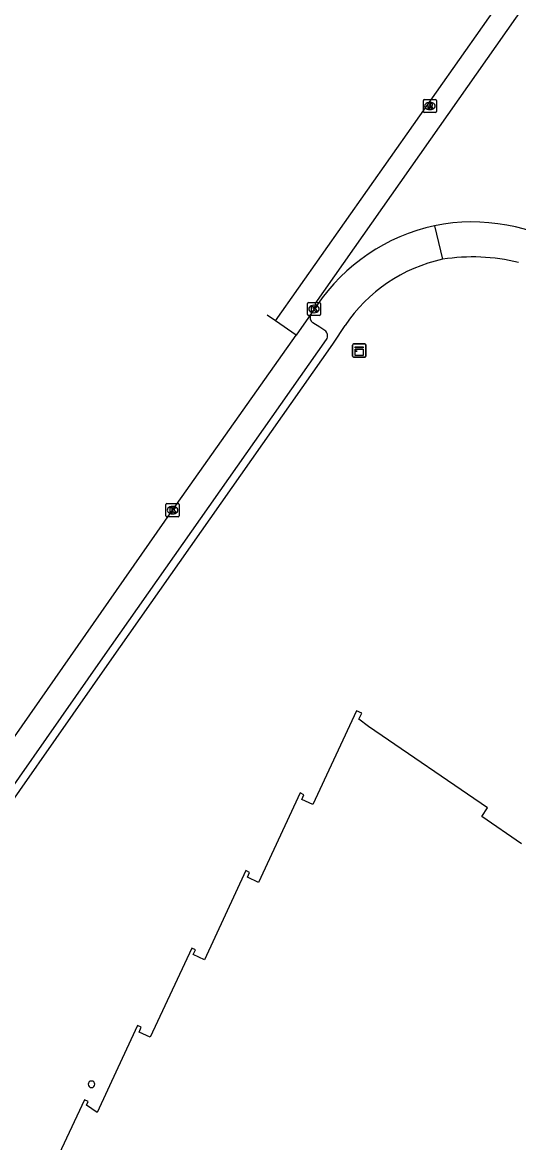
# Model space of a CAD drawing. Extents: x 155018 to 156648, y 383980 to 385733.
# Drawn here: x 155174.8 to 155212.6, y 385106.9 to 385192.1 of the extents above; entities that cross this region are included whole.
import ezdxf

# ---------------------------------------------------------------- set-up
doc = ezdxf.new("R2010")
doc.units = 0
for name, color, linetype in [('IMGEO_Kast', 7, 'Continuous'), ('IMGEO_Kolk', 7, 'Continuous'), ('IMGEO_Pand', 7, 'Continuous'), ('IMGEO_Rijbaan_lokaal_gesloten', 7, 'Continuous'), ('IMGEO_Rioolput', 7, 'Continuous'), ('IMGEO_Voetpad_open', 7, 'Continuous')]:
    doc.layers.add(name, color=color, linetype=linetype)

msp = doc.modelspace()

# ---------------------------------------------------------------- linework, layer by layer
at = {"layer": 'IMGEO_Kast'}
for p, q in [((155199.944, 385166.718), (155199.944, 385167.559)), ((155199.944, 385167.559), (155199.944, 385166.718)), ((155200.019, 385167.643), (155200.86, 385167.643)), ((155200.86, 385167.643), (155200.019, 385167.643)), ((155200.944, 385167.568), (155200.944, 385166.727)), ((155200.944, 385166.727), (155200.944, 385167.568)), ((155200.869, 385166.643), (155200.028, 385166.643)), ((155200.028, 385166.643), (155200.869, 385166.643))]:
    msp.add_line(p, q, dxfattribs=at)
for points in [[(155200.139, 385167.433), (155200.739, 385167.433), (155200.739, 385167.348), (155200.139, 385167.348), (155200.139, 385167.433)], [(155200.139, 385167.258), (155200.739, 385167.258), (155200.739, 385166.769), (155200.139, 385166.769), (155200.139, 385167.258)]]:
    msp.add_lwpolyline(points, dxfattribs=at)
msp.add_circle((155200.223, 385167.107), 0.0377, dxfattribs=at)
for centre, start, end in [((155200.022, 385167.565), 92.4484, 184.28452), ((155200.022, 385167.565), 92.4484, 184.28452), ((155200.866, 385167.565), 2.4484, 94.28452), ((155200.866, 385167.565), 2.4484, 94.28452), ((155200.022, 385166.721), 182.4484, 274.28452), ((155200.022, 385166.721), 182.4484, 274.28452), ((155200.866, 385166.721), 272.4484, 4.28452), ((155200.866, 385166.721), 272.4484, 4.28452)]:
    msp.add_arc(centre, 0.0779, start, end, dxfattribs=at)
at = {"layer": 'IMGEO_Kolk'}
for p, q in [((155196.505, 385169.875), (155196.505, 385170.727)), ((155196.58, 385170.801), (155197.432, 385170.801)), ((155197.016, 385170.021), (155196.991, 385170.021)), ((155196.993, 385170.581), (155197.018, 385170.581)), ((155197.506, 385170.727), (155197.506, 385169.875)), ((155197.432, 385169.801), (155196.58, 385169.801)), ((155185.828, 385155.512), (155186.68, 385155.512)), ((155185.753, 385154.586), (155185.753, 385155.438)), ((155186.264, 385154.732), (155186.239, 385154.732)), ((155186.241, 385155.292), (155186.266, 385155.292)), ((155186.754, 385155.438), (155186.754, 385154.586)), ((155186.68, 385154.512), (155185.828, 385154.512))]:
    msp.add_line(p, q, dxfattribs=at)
for points in [[(155196.505, 385169.875), (155196.505, 385170.727)], [(155196.58, 385170.801), (155197.432, 385170.801)], [(155196.826, 385170.501), (155196.949, 385170.501), (155196.949, 385170.35), (155197.079, 385170.501), (155197.243, 385170.501), (155197.097, 385170.35), (155197.25, 385170.101), (155197.098, 385170.101), (155197.013, 385170.265), (155196.949, 385170.198), (155196.949, 385170.101), (155196.826, 385170.101), (155196.826, 385170.501)], [(155197.506, 385170.727), (155197.506, 385169.875)], [(155197.432, 385169.801), (155196.58, 385169.801)], [(155185.828, 385155.512), (155186.68, 385155.512)], [(155185.753, 385154.586), (155185.753, 385155.438)], [(155186.074, 385155.212), (155186.197, 385155.212), (155186.197, 385155.061), (155186.327, 385155.212), (155186.491, 385155.212), (155186.345, 385155.061), (155186.498, 385154.812), (155186.346, 385154.812), (155186.261, 385154.976), (155186.197, 385154.909), (155186.197, 385154.812), (155186.074, 385154.812), (155186.074, 385155.212)], [(155186.754, 385155.438), (155186.754, 385154.586)], [(155186.68, 385154.512), (155185.828, 385154.512)]]:
    msp.add_lwpolyline(points, dxfattribs=at)
for centre, start, end in [((155196.582, 385170.725), 91.55205, 178.44795), ((155196.582, 385170.725), 91.55205, 178.44795), ((155197.43, 385170.725), 1.55205, 88.44795), ((155197.43, 385170.725), 1.55205, 88.44795), ((155196.582, 385169.877), 181.55205, 268.44795), ((155196.582, 385169.877), 181.55205, 268.44795), ((155197.43, 385169.877), 271.55205, 358.44795), ((155197.43, 385169.877), 271.55205, 358.44795), ((155185.83, 385155.436), 91.55205, 178.44795), ((155185.83, 385155.436), 91.55205, 178.44795), ((155186.678, 385155.436), 1.55205, 88.44795), ((155186.678, 385155.436), 1.55205, 88.44795), ((155185.83, 385154.588), 181.55205, 268.44795), ((155185.83, 385154.588), 181.55205, 268.44795), ((155186.678, 385154.588), 271.55205, 358.44795), ((155186.678, 385154.588), 271.55205, 358.44795)]:
    msp.add_arc(centre, 0.0765, start, end, dxfattribs=at)
for centre, major_axis, ratio, start_param, end_param in [((155196.992, 385170.301), (-0.387, 0.002), 0.722429, 4.712389, 7.853982), ((155197.017, 385170.301), (-0.39, 0.002), 0.717154, 1.570796, 4.712389), ((155186.24, 385155.012), (-0.387, 0.002), 0.722429, 4.712389, 7.853982), ((155186.265, 385155.012), (-0.39, 0.002), 0.717154, 1.570796, 4.712389)]:
    msp.add_ellipse(centre, major_axis=major_axis, ratio=ratio, start_param=start_param, end_param=end_param, dxfattribs=at)
at = {"layer": 'IMGEO_Pand'}
msp.add_lwpolyline([(155212.777, 385129.64), (155209.759, 385131.74), (155210.205, 385132.379), (155201.157, 385138.562), (155200.414, 385139.114), (155200.63, 385139.574), (155200.235, 385139.758), (155196.928, 385132.628), (155196.076, 385133.023), (155196.244, 385133.387), (155195.954, 385133.522), (155192.798, 385126.719), (155191.945, 385127.115), (155192.114, 385127.478), (155191.823, 385127.614), (155188.68, 385120.837), (155187.828, 385121.232), (155187.996, 385121.595), (155187.706, 385121.732), (155184.559, 385114.946), (155183.706, 385115.342), (155183.874, 385115.705), (155183.584, 385115.84), (155182.093, 385112.627), (155180.516, 385109.227), (155179.721, 385109.784), (155179.829, 385110.056), (155179.564, 385110.187), (155176.273, 385103.179)], dxfattribs=at)
for start, end in [(90, 270), (270, 90)]:
    msp.add_arc((155180.088, 385111.372), 0.25, start, end, dxfattribs=at)
at = {"layer": 'IMGEO_Rijbaan_lokaal_gesloten'}
for points in [[(155194.073, 385169.393), (155216.817, 385201.702), (155245.578, 385243.087)], [(155197.233, 385170.576), (155197.096, 385170.685), (155218.156, 385200.685), (155218.315, 385200.562)], [(155197.233, 385170.576), (155197.007, 385170.301), (155196.776, 385169.917)], [(155194.073, 385169.393), (155193.442, 385169.829)], [(155195.64, 385168.307), (155194.073, 385169.393)], [(155196.776, 385169.917), (155195.64, 385168.307)], [(155168.789, 385130.005), (155172.47, 385135.266), (155186.255, 385155.012), (155195.64, 385168.307)]]:
    msp.add_lwpolyline(points, dxfattribs=at)
for centre, radius, start, end in [((155209.045, 385162.179), 14.735, 58.31604, 101.23019), ((155209.286, 385162.409), 14.559, 102.3377, 145.87821)]:
    msp.add_arc(centre, radius, start, end, dxfattribs=at)
at = {"layer": 'IMGEO_Rioolput'}
for p, q in [((155205.319, 385185.306), (155205.319, 385186.158)), ((155205.394, 385186.232), (155206.246, 385186.232)), ((155206.32, 385186.158), (155206.32, 385185.306)), ((155205.83, 385185.452), (155205.805, 385185.452)), ((155205.807, 385186.012), (155205.832, 385186.012)), ((155206.246, 385185.232), (155205.394, 385185.232))]:
    msp.add_line(p, q, dxfattribs=at)
for points in [[(155205.319, 385185.306), (155205.319, 385186.158)], [(155205.394, 385186.232), (155206.246, 385186.232)], [(155206.32, 385186.158), (155206.32, 385185.306)], [(155205.908, 385185.93), (155205.656, 385185.932), (155205.656, 385185.532)], [(155205.656, 385185.532), (155205.78, 385185.532), (155205.78, 385185.694), (155205.791, 385185.694)], [(155205.834, 385185.851), (155205.78, 385185.851), (155205.78, 385185.77)], [(155205.78, 385185.77), (155205.832, 385185.77)], [(155205.838, 385185.665), (155205.909, 385185.532), (155206.049, 385185.532), (155205.984, 385185.658)], [(155206.246, 385185.232), (155205.394, 385185.232)]]:
    msp.add_lwpolyline(points, dxfattribs=at)
for centre, radius, start, end in [((155205.396, 385186.156), 0.0765, 91.55205, 178.44795), ((155205.396, 385186.156), 0.0765, 91.55205, 178.44795), ((155206.244, 385186.156), 0.0765, 1.55205, 88.44795), ((155206.244, 385186.156), 0.0765, 1.55205, 88.44795), ((155205.396, 385185.308), 0.0765, 181.55205, 268.44795), ((155205.396, 385185.308), 0.0765, 181.55205, 268.44795), ((155205.79, 385185.641), 0.0533, 26.02933, 88.69889), ((155205.816, 385185.959), 0.19, 274.7715, 282.96867), ((155205.84, 385185.755), 0.0964, 77.00612, 93.18647), ((155205.854, 385185.812), 0.0378, 276.66336, 79.67722), ((155205.907, 385185.82), 0.109, 350.36119, 89.41601), ((155205.905, 385185.82), 0.112, 277.58423, 350.98172), ((155205.889, 385185.605), 0.108, 29.51342, 73.79051), ((155206.244, 385185.308), 0.0765, 271.55205, 358.44795), ((155206.244, 385185.308), 0.0765, 271.55205, 358.44795)]:
    msp.add_arc(centre, radius, start, end, dxfattribs=at)
for centre, major_axis, ratio, start_param, end_param in [((155205.806, 385185.732), (-0.387, 0.002), 0.722429, 4.712389, 7.853982), ((155205.831, 385185.732), (-0.39, 0.002), 0.717154, 1.570796, 4.712389)]:
    msp.add_ellipse(centre, major_axis=major_axis, ratio=ratio, start_param=start_param, end_param=end_param, dxfattribs=at)
at = {"layer": 'IMGEO_Voetpad_open'}
for points in [[(155206.175, 385176.632), (155206.783, 385174.083)], [(155197.821, 385168.677), (155197.45, 385168.909), (155196.923, 385169.254)], [(155170.416, 385127.875), (155170.565, 385127.912), (155181.466, 385143.449), (155198.446, 385167.619), (155198.751, 385168.095), (155199.11, 385168.656), (155199.365, 385169.055)], [(155170.195, 385128.374), (155170.299, 385128.575), (155180.957, 385143.791), (155197.958, 385167.981)]]:
    msp.add_lwpolyline(points, dxfattribs=at)
for centre, radius, start, end in [((155209.054, 385159.198), 15.057, 76.52967, 98.67369), ((155209.39, 385162.251), 12.116, 102.42534, 145.83434), ((155197.187, 385169.66), 0.485, 148.0083, 236.99441), ((155197.525, 385168.257), 0.514, 327.47236, 54.79901)]:
    msp.add_arc(centre, radius, start, end, dxfattribs=at)

doc.saveas('drawing.dxf')
